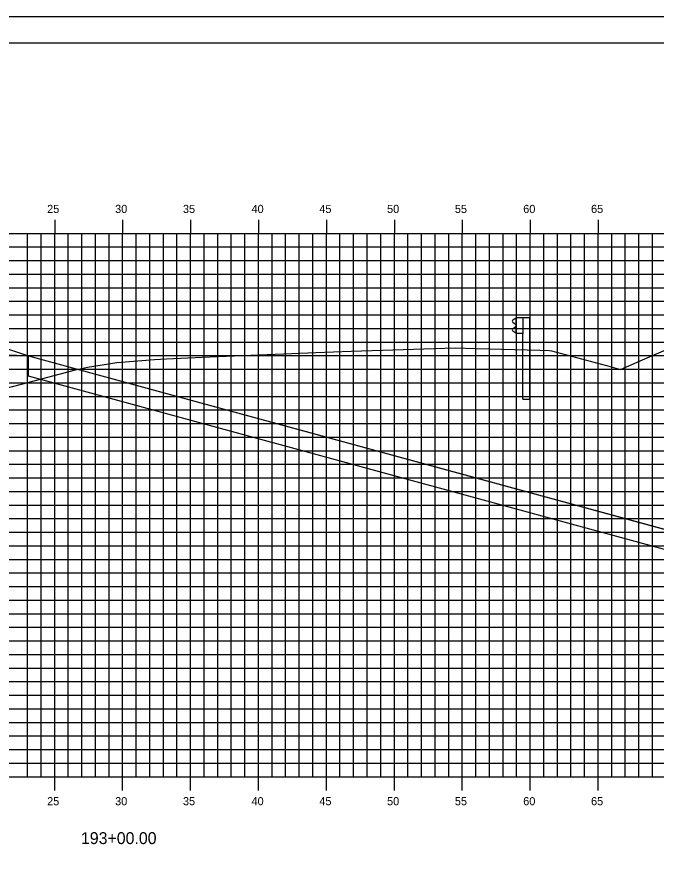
# Model space of a CAD drawing. Extents: x 850598 to 870284, y 366541 to 366651.
# Drawn here: x 862648 to 862695, y 366589.2 to 366651.2 of the extents above; entities that cross this region are included whole.
import ezdxf

# ---------------------------------------------------------------- set-up
doc = ezdxf.new("R2010")
doc.units = 0
for name, color, linetype in [('BORDER', 7, 'Continuous'), ('D_Drainage_RipRap', 7, 'Continuous'), ('D_Roadway_Centerline', 7, 'Continuous'), ('D_Roadway_SlopeLines', 7, 'Continuous'), ('D_Roadway_SubGrade', 7, 'Continuous'), ('H_V ANNOTATION', 7, 'Continuous'), ('MAJOR', 7, 'Continuous'), ('MINOR', 7, 'Continuous'), ('PLOT BOUNDARY', 7, 'Continuous'), ('S_Guardrail_Beam', 7, 'Continuous'), ('S_Roadway_Centerline', 7, 'Continuous')]:
    doc.layers.add(name, color=color, linetype=linetype)

msp = doc.modelspace()

# ---------------------------------------------------------------- linework, layer by layer
at = {"layer": 'BORDER'}
msp.add_line((862740.751, 366649.225), (862580.751, 366649.225), dxfattribs=at)
at = {"layer": 'D_Drainage_RipRap'}
msp.add_lwpolyline([(862696.44, 366613.225), (862708.592, 366609.913), (862718.454, 366607.225), (862715.454, 366604.225), (862712.454, 366604.225), (862709.454, 366606.463), (862697.302, 366609.775), (862696.44, 366611.725), (862648.83, 366624.701), (862648.83, 366626.201)], close=True, dxfattribs=at)
at = {"layer": 'D_Roadway_Centerline'}
msp.add_lwpolyline([(862593.16, 366621.866), (862600.75, 366624.396), (862604.553, 366625.664), (862610.75, 366627.73), (862614.75, 366627.97), (862625.75, 366628.3), (862636.75, 366628.564), (862640.75, 366628.34), (862642.75, 366628.228), (862648.83, 366626.201), (862696.44, 366613.225), (862708.592, 366609.913), (862718.454, 366607.225), (862722.454, 366607.225)], dxfattribs=at)
at = {"layer": 'D_Roadway_SlopeLines'}
msp.add_lwpolyline([(862648.83, 366626.201), (862718.454, 366607.225), (862718.454, 366607.225)], dxfattribs=at)
at = {"layer": 'D_Roadway_SubGrade'}
msp.add_lwpolyline([(862636.75, 366628.064), (862637.75, 366628.008), (862637.75, 366628.258), (862642.75, 366627.978), (862642.75, 366628.228), (862648.83, 366626.201), (862636.75, 366626.564)], close=True, dxfattribs=at)
at = {"layer": 'MAJOR'}
for p, q in [((862650.75, 366636.227), (862650.75, 366635.225)), ((862650.75, 366636.227), (862650.75, 366635.225)), ((862655.75, 366636.227), (862655.75, 366635.225)), ((862655.75, 366636.227), (862655.75, 366635.225)), ((862660.75, 366636.227), (862660.75, 366635.225)), ((862660.75, 366636.227), (862660.75, 366635.225)), ((862665.75, 366636.227), (862665.75, 366635.225)), ((862665.75, 366636.227), (862665.75, 366635.225)), ((862670.75, 366636.227), (862670.75, 366635.225)), ((862670.75, 366636.227), (862670.75, 366635.225)), ((862675.75, 366636.227), (862675.75, 366635.225)), ((862675.75, 366636.227), (862675.75, 366635.225)), ((862680.75, 366636.227), (862680.75, 366635.225)), ((862680.75, 366636.227), (862680.75, 366635.225)), ((862685.75, 366636.227), (862685.75, 366635.225)), ((862685.75, 366636.227), (862685.75, 366635.225)), ((862690.75, 366636.227), (862690.75, 366635.225)), ((862690.75, 366636.227), (862690.75, 366635.225)), ((862585.75, 366635.225), (862725.75, 366635.225)), ((862585.75, 366635.225), (862725.75, 366635.225)), ((862585.75, 366635.225), (862725.75, 366635.225)), ((862585.75, 366635.225), (862725.75, 366635.225)), ((862650.75, 366595.225), (862650.75, 366635.225)), ((862650.75, 366595.225), (862650.75, 366635.225)), ((862655.75, 366595.225), (862655.75, 366635.225)), ((862655.75, 366595.225), (862655.75, 366635.225)), ((862660.75, 366595.225), (862660.75, 366635.225)), ((862660.75, 366595.225), (862660.75, 366635.225)), ((862665.75, 366595.225), (862665.75, 366635.225)), ((862665.75, 366595.225), (862665.75, 366635.225)), ((862670.75, 366595.225), (862670.75, 366635.225)), ((862670.75, 366595.225), (862670.75, 366635.225)), ((862675.75, 366595.225), (862675.75, 366635.225)), ((862675.75, 366595.225), (862675.75, 366635.225)), ((862680.75, 366595.225), (862680.75, 366635.225)), ((862680.75, 366595.225), (862680.75, 366635.225)), ((862685.75, 366595.225), (862685.75, 366635.225)), ((862685.75, 366595.225), (862685.75, 366635.225)), ((862690.75, 366595.225), (862690.75, 366635.225)), ((862690.75, 366595.225), (862690.75, 366635.225)), ((862585.75, 366630.225), (862725.75, 366630.225)), ((862585.75, 366630.225), (862725.75, 366630.225)), ((862585.75, 366625.225), (862725.75, 366625.225)), ((862585.75, 366625.225), (862725.75, 366625.225)), ((862585.75, 366620.225), (862725.75, 366620.225)), ((862585.75, 366620.225), (862725.75, 366620.225)), ((862585.75, 366615.225), (862725.75, 366615.225)), ((862585.75, 366615.225), (862725.75, 366615.225)), ((862585.75, 366610.225), (862725.75, 366610.225)), ((862585.75, 366610.225), (862725.75, 366610.225)), ((862585.75, 366605.225), (862725.75, 366605.225)), ((862585.75, 366605.225), (862725.75, 366605.225)), ((862585.75, 366600.225), (862725.75, 366600.225)), ((862585.75, 366600.225), (862725.75, 366600.225)), ((862585.75, 366595.225), (862725.75, 366595.225)), ((862585.75, 366595.225), (862725.75, 366595.225)), ((862585.75, 366595.225), (862725.75, 366595.225)), ((862585.75, 366595.225), (862725.75, 366595.225)), ((862650.75, 366594.223), (862650.75, 366595.225)), ((862650.75, 366594.223), (862650.75, 366595.225)), ((862655.75, 366594.223), (862655.75, 366595.225)), ((862655.75, 366594.223), (862655.75, 366595.225)), ((862660.75, 366594.223), (862660.75, 366595.225)), ((862660.75, 366594.223), (862660.75, 366595.225)), ((862665.75, 366594.223), (862665.75, 366595.225)), ((862665.75, 366594.223), (862665.75, 366595.225)), ((862670.75, 366594.223), (862670.75, 366595.225)), ((862670.75, 366594.223), (862670.75, 366595.225)), ((862675.75, 366594.223), (862675.75, 366595.225)), ((862675.75, 366594.223), (862675.75, 366595.225)), ((862680.75, 366594.223), (862680.75, 366595.225)), ((862680.75, 366594.223), (862680.75, 366595.225)), ((862685.75, 366594.223), (862685.75, 366595.225)), ((862685.75, 366594.223), (862685.75, 366595.225)), ((862690.75, 366594.223), (862690.75, 366595.225)), ((862690.75, 366594.223), (862690.75, 366595.225))]:
    msp.add_line(p, q, dxfattribs=at)
at = {"layer": 'MINOR'}
for p, q in [((862648.75, 366595.225), (862648.75, 366635.225)), ((862648.75, 366595.225), (862648.75, 366635.225)), ((862649.75, 366595.225), (862649.75, 366635.225)), ((862649.75, 366595.225), (862649.75, 366635.225)), ((862651.75, 366595.225), (862651.75, 366635.225)), ((862651.75, 366595.225), (862651.75, 366635.225)), ((862652.75, 366595.225), (862652.75, 366635.225)), ((862652.75, 366595.225), (862652.75, 366635.225)), ((862653.75, 366595.225), (862653.75, 366635.225)), ((862653.75, 366595.225), (862653.75, 366635.225)), ((862654.75, 366595.225), (862654.75, 366635.225)), ((862654.75, 366595.225), (862654.75, 366635.225)), ((862656.75, 366595.225), (862656.75, 366635.225)), ((862656.75, 366595.225), (862656.75, 366635.225)), ((862657.75, 366595.225), (862657.75, 366635.225)), ((862657.75, 366595.225), (862657.75, 366635.225)), ((862658.75, 366595.225), (862658.75, 366635.225)), ((862658.75, 366595.225), (862658.75, 366635.225)), ((862659.75, 366595.225), (862659.75, 366635.225)), ((862659.75, 366595.225), (862659.75, 366635.225)), ((862661.75, 366595.225), (862661.75, 366635.225)), ((862661.75, 366595.225), (862661.75, 366635.225)), ((862662.75, 366595.225), (862662.75, 366635.225)), ((862662.75, 366595.225), (862662.75, 366635.225)), ((862663.75, 366595.225), (862663.75, 366635.225)), ((862663.75, 366595.225), (862663.75, 366635.225)), ((862664.75, 366595.225), (862664.75, 366635.225)), ((862664.75, 366595.225), (862664.75, 366635.225)), ((862666.75, 366595.225), (862666.75, 366635.225)), ((862666.75, 366595.225), (862666.75, 366635.225)), ((862667.75, 366595.225), (862667.75, 366635.225)), ((862667.75, 366595.225), (862667.75, 366635.225)), ((862668.75, 366595.225), (862668.75, 366635.225)), ((862668.75, 366595.225), (862668.75, 366635.225)), ((862669.75, 366595.225), (862669.75, 366635.225)), ((862669.75, 366595.225), (862669.75, 366635.225)), ((862671.75, 366595.225), (862671.75, 366635.225)), ((862671.75, 366595.225), (862671.75, 366635.225)), ((862672.75, 366595.225), (862672.75, 366635.225)), ((862672.75, 366595.225), (862672.75, 366635.225)), ((862673.75, 366595.225), (862673.75, 366635.225)), ((862673.75, 366595.225), (862673.75, 366635.225)), ((862674.75, 366595.225), (862674.75, 366635.225)), ((862674.75, 366595.225), (862674.75, 366635.225)), ((862676.75, 366595.225), (862676.75, 366635.225)), ((862676.75, 366595.225), (862676.75, 366635.225)), ((862677.75, 366595.225), (862677.75, 366635.225)), ((862677.75, 366595.225), (862677.75, 366635.225)), ((862678.75, 366595.225), (862678.75, 366635.225)), ((862678.75, 366595.225), (862678.75, 366635.225)), ((862679.75, 366595.225), (862679.75, 366635.225)), ((862679.75, 366595.225), (862679.75, 366635.225)), ((862681.75, 366595.225), (862681.75, 366635.225)), ((862681.75, 366595.225), (862681.75, 366635.225)), ((862682.75, 366595.225), (862682.75, 366635.225)), ((862682.75, 366595.225), (862682.75, 366635.225)), ((862683.75, 366595.225), (862683.75, 366635.225)), ((862683.75, 366595.225), (862683.75, 366635.225)), ((862684.75, 366595.225), (862684.75, 366635.225)), ((862684.75, 366595.225), (862684.75, 366635.225)), ((862686.75, 366595.225), (862686.75, 366635.225)), ((862686.75, 366595.225), (862686.75, 366635.225)), ((862687.75, 366595.225), (862687.75, 366635.225)), ((862687.75, 366595.225), (862687.75, 366635.225)), ((862688.75, 366595.225), (862688.75, 366635.225)), ((862688.75, 366595.225), (862688.75, 366635.225)), ((862689.75, 366595.225), (862689.75, 366635.225)), ((862689.75, 366595.225), (862689.75, 366635.225)), ((862691.75, 366595.225), (862691.75, 366635.225)), ((862691.75, 366595.225), (862691.75, 366635.225)), ((862692.75, 366595.225), (862692.75, 366635.225)), ((862692.75, 366595.225), (862692.75, 366635.225)), ((862693.75, 366595.225), (862693.75, 366635.225)), ((862693.75, 366595.225), (862693.75, 366635.225)), ((862694.75, 366595.225), (862694.75, 366635.225)), ((862694.75, 366595.225), (862694.75, 366635.225)), ((862585.75, 366634.225), (862725.75, 366634.225)), ((862585.75, 366634.225), (862725.75, 366634.225)), ((862585.75, 366633.225), (862725.75, 366633.225)), ((862585.75, 366633.225), (862725.75, 366633.225)), ((862585.75, 366632.225), (862725.75, 366632.225)), ((862585.75, 366632.225), (862725.75, 366632.225)), ((862585.75, 366631.225), (862725.75, 366631.225)), ((862585.75, 366631.225), (862725.75, 366631.225)), ((862585.75, 366629.225), (862725.75, 366629.225)), ((862585.75, 366629.225), (862725.75, 366629.225)), ((862585.75, 366628.225), (862725.75, 366628.225)), ((862585.75, 366628.225), (862725.75, 366628.225)), ((862585.75, 366627.225), (862725.75, 366627.225)), ((862585.75, 366627.225), (862725.75, 366627.225)), ((862585.75, 366626.225), (862725.75, 366626.225)), ((862585.75, 366626.225), (862725.75, 366626.225)), ((862585.75, 366624.225), (862725.75, 366624.225)), ((862585.75, 366624.225), (862725.75, 366624.225)), ((862585.75, 366623.225), (862725.75, 366623.225)), ((862585.75, 366623.225), (862725.75, 366623.225)), ((862585.75, 366622.225), (862725.75, 366622.225)), ((862585.75, 366622.225), (862725.75, 366622.225)), ((862585.75, 366621.225), (862725.75, 366621.225)), ((862585.75, 366621.225), (862725.75, 366621.225)), ((862585.75, 366619.225), (862725.75, 366619.225)), ((862585.75, 366619.225), (862725.75, 366619.225)), ((862585.75, 366618.225), (862725.75, 366618.225)), ((862585.75, 366618.225), (862725.75, 366618.225)), ((862585.75, 366617.225), (862725.75, 366617.225)), ((862585.75, 366617.225), (862725.75, 366617.225)), ((862585.75, 366616.225), (862725.75, 366616.225)), ((862585.75, 366616.225), (862725.75, 366616.225)), ((862585.75, 366614.225), (862725.75, 366614.225)), ((862585.75, 366614.225), (862725.75, 366614.225)), ((862585.75, 366613.225), (862725.75, 366613.225)), ((862585.75, 366613.225), (862725.75, 366613.225)), ((862585.75, 366612.225), (862725.75, 366612.225)), ((862585.75, 366612.225), (862725.75, 366612.225)), ((862585.75, 366611.225), (862725.75, 366611.225)), ((862585.75, 366611.225), (862725.75, 366611.225)), ((862585.75, 366609.225), (862725.75, 366609.225)), ((862585.75, 366609.225), (862725.75, 366609.225)), ((862585.75, 366608.225), (862725.75, 366608.225)), ((862585.75, 366608.225), (862725.75, 366608.225)), ((862585.75, 366607.225), (862725.75, 366607.225)), ((862585.75, 366607.225), (862725.75, 366607.225)), ((862585.75, 366606.225), (862725.75, 366606.225)), ((862585.75, 366606.225), (862725.75, 366606.225)), ((862585.75, 366604.225), (862725.75, 366604.225)), ((862585.75, 366604.225), (862725.75, 366604.225)), ((862585.75, 366603.225), (862725.75, 366603.225)), ((862585.75, 366603.225), (862725.75, 366603.225)), ((862585.75, 366602.225), (862725.75, 366602.225)), ((862585.75, 366602.225), (862725.75, 366602.225)), ((862585.75, 366601.225), (862725.75, 366601.225)), ((862585.75, 366601.225), (862725.75, 366601.225)), ((862585.75, 366599.225), (862725.75, 366599.225)), ((862585.75, 366599.225), (862725.75, 366599.225)), ((862585.75, 366598.225), (862725.75, 366598.225)), ((862585.75, 366598.225), (862725.75, 366598.225)), ((862585.75, 366597.225), (862725.75, 366597.225)), ((862585.75, 366597.225), (862725.75, 366597.225)), ((862585.75, 366596.225), (862725.75, 366596.225)), ((862585.75, 366596.225), (862725.75, 366596.225))]:
    msp.add_line(p, q, dxfattribs=at)
at = {"layer": 'PLOT BOUNDARY'}
msp.add_lwpolyline([(862572.657, 366541.166), (862742.657, 366541.166), (862742.657, 366651.166), (862572.657, 366651.166)], close=True, dxfattribs=at)
at = {"layer": 'S_Guardrail_Beam'}
for p, q in [((862684.612, 366628.931), (862684.469, 366628.831)), ((862684.711, 366628.952), (862684.629, 366628.938)), ((862684.711, 366629.025), (862685.201, 366629.025)), ((862684.711, 366627.858), (862684.711, 366629.025)), ((862685.201, 366629.025), (862685.692, 366629.025)), ((862685.201, 366629.025), (862685.201, 366627.858)), ((862685.692, 366629.025), (862685.692, 366623.025)), ((862684.469, 366628.688), (862684.664, 366628.552)), ((862684.664, 366628.332), (862684.469, 366628.196)), ((862684.698, 366628.487), (862684.698, 366628.396)), ((862684.469, 366628.052), (862684.612, 366627.952)), ((862684.629, 366627.946), (862684.711, 366627.931)), ((862685.201, 366627.858), (862684.711, 366627.858)), ((862685.201, 366623.025), (862685.201, 366627.858)), ((862685.201, 366623.025), (862685.692, 366623.025))]:
    msp.add_line(p, q, dxfattribs=at)
for centre, major_axis, start_param, end_param in [((862684.636, 366628.897), (-0.0417, 0), 4.886922, 5.323254), ((862684.519, 366628.759), (-0.0877, 0), 5.323254, 7.243116), ((862684.619, 366628.487), (0.0789, 0), 0, 0.959931), ((862684.619, 366628.396), (0.0789, 0), 5.323254, 6.283185), ((862684.519, 366628.124), (-0.0877, 0), 5.323254, 7.243116), ((862684.636, 366627.986), (-0.0417, 0), 0.959931, 1.396263)]:
    msp.add_ellipse(centre, major_axis=major_axis, ratio=0.995501, start_param=start_param, end_param=end_param, dxfattribs=at)
at = {"layer": 'S_Roadway_Centerline'}
msp.add_lwpolyline([(862645.925, 366623.511), (862648.307, 366624.112), (862652.275, 366625.177), (862653.167, 366625.364), (862655.316, 366625.73), (862658.107, 366625.942), (862658.978, 366626.001), (862661.595, 366626.124), (862669.97, 366626.449), (862672.566, 366626.555), (862680.231, 366626.792), (862681.784, 366626.759), (862686.449, 366626.62), (862687.145, 366626.603), (862687.33, 366626.576), (862691.367, 366625.495), (862692.408, 366625.201), (862693.848, 366625.84), (862697.921, 366627.594)], dxfattribs=at)

# ---------------------------------------------------------------- texts
at = {"layer": 'H_V ANNOTATION'}
for s, height, p in [('25', 0.6, (862650.196, 366636.725)), ('30', 0.6, (862655.199, 366636.725)), ('35', 0.6, (862660.191, 366636.725)), ('40', 0.6, (862665.237, 366636.725)), ('45', 0.6, (862670.229, 366636.725)), ('50', 0.6, (862675.215, 366636.725)), ('55', 0.6, (862680.207, 366636.725)), ('60', 0.6, (862685.237, 366636.725)), ('65', 0.6, (862690.229, 366636.725)), ('25', 0.6, (862650.196, 366593.125)), ('30', 0.6, (862655.199, 366593.125)), ('35', 0.6, (862660.191, 366593.125)), ('40', 0.6, (862665.237, 366593.125)), ('45', 0.6, (862670.229, 366593.125)), ('50', 0.6, (862675.215, 366593.125)), ('55', 0.6, (862680.207, 366593.125)), ('60', 0.6, (862685.237, 366593.125)), ('65', 0.6, (862690.229, 366593.125)), ('193+00.00', 0.875, (862652.684, 366590.268))]:
    msp.add_text(s, height=height, dxfattribs=at).set_placement(p)
at = {"layer": 'S_Roadway_Centerline'}
for s, p in [('C', (862669.965, 366626.449)), ('L', (862669.97, 366626.441))]:
    msp.add_text(s, height=0.0146, dxfattribs=at).set_placement(p)

doc.saveas('drawing.dxf')
